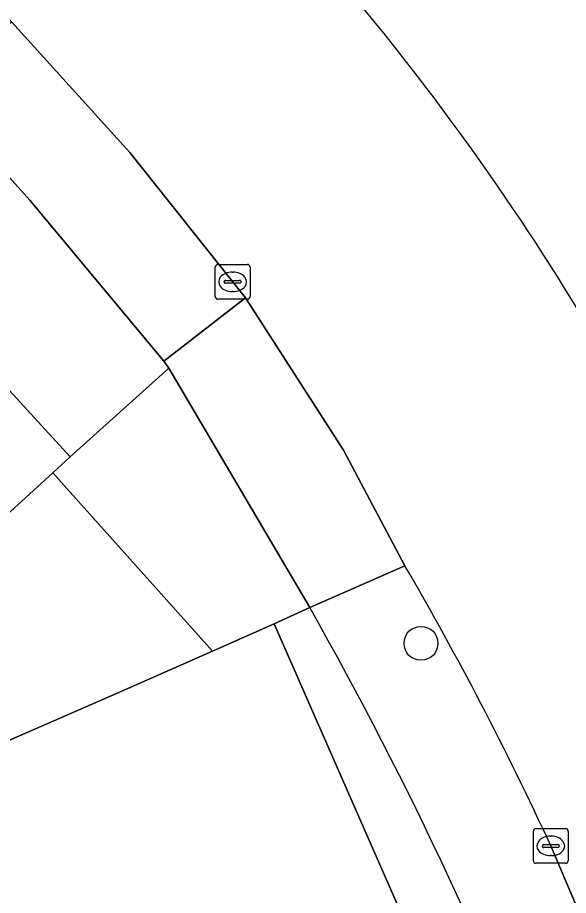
# Model space of a CAD drawing. Extents: x 158352 to 159489, y 383828 to 384603.
# Drawn here: x 159195.45 to 159211.31, y 384049.72 to 384074.97 of the extents above; entities that cross this region are included whole.
import ezdxf

# ---------------------------------------------------------------- set-up
doc = ezdxf.new("R2010")
doc.units = 0
for name, color, linetype in [('IMGEO_Boom', 7, 'Continuous'), ('IMGEO_Erf', 7, 'Continuous'), ('IMGEO_Kolk', 7, 'Continuous'), ('IMGEO_Pand', 7, 'Continuous'), ('IMGEO_Parkeervlak_open', 7, 'Continuous'), ('IMGEO_Rijbaan_lokaal_open', 7, 'Continuous'), ('IMGEO_Voetpad_open', 7, 'Continuous')]:
    doc.layers.add(name, color=color, linetype=linetype)

msp = doc.modelspace()

# ---------------------------------------------------------------- linework, layer by layer
at = {"layer": 'IMGEO_Boom'}
msp.add_circle((159207.062, 384056.969), 0.489, dxfattribs=at)
at = {"layer": 'IMGEO_Erf'}
for points in [[(159191.751, 384052.673), (159198.299, 384055.527), (159201.06, 384056.748), (159196.462, 384061.877), (159194.23, 384059.841), (159192.268, 384062.003), (159188.495, 384058.605), (159182.152, 384052.892), (159181.216, 384052.049), (159179.621, 384050.612), (159179.493, 384050.754), (159178.894, 384051.419), (159176.153, 384054.459), (159181.389, 384059.177), (159182.114, 384058.372), (159185.829, 384061.718), (159183.183, 384064.655), (159185.905, 384067.106), (159189.62, 384070.451), (159187.77, 384072.497), (159190.797, 384075.301), (159170.001, 384098.199), (159138.943, 384132.588)], [(159203.86, 384057.998), (159202.839, 384057.534), (159214.665, 384030.587), (159215.344, 384030.886)]]:
    msp.add_lwpolyline(points, dxfattribs=at)
msp.add_arc((159108.803, 384004.08), 109.284, 20.39976, 29.56265, dxfattribs=at)
at = {"layer": 'IMGEO_Kolk'}
for p, q in [((159201.14, 384066.944), (159201.14, 384067.796)), ((159201.215, 384067.87), (159202.067, 384067.87)), ((159202.141, 384067.796), (159202.141, 384066.944)), ((159201.628, 384067.65), (159201.653, 384067.65)), ((159201.399, 384067.364), (159201.399, 384067.376)), ((159201.837, 384067.327), (159201.439, 384067.327)), ((159201.442, 384067.413), (159201.84, 384067.413)), ((159201.883, 384067.376), (159201.883, 384067.364)), ((159201.651, 384067.09), (159201.626, 384067.09)), ((159202.067, 384066.87), (159201.215, 384066.87)), ((159210.298, 384050.714), (159210.298, 384051.566)), ((159210.373, 384051.64), (159211.225, 384051.64)), ((159211.299, 384051.566), (159211.299, 384050.714)), ((159210.786, 384051.42), (159210.811, 384051.42)), ((159210.557, 384051.134), (159210.557, 384051.146)), ((159210.995, 384051.097), (159210.597, 384051.097)), ((159210.6, 384051.183), (159210.998, 384051.183)), ((159211.041, 384051.146), (159211.041, 384051.134)), ((159210.809, 384050.86), (159210.784, 384050.86)), ((159211.225, 384050.64), (159210.373, 384050.64))]:
    msp.add_line(p, q, dxfattribs=at)
for points in [[(159201.14, 384066.944), (159201.14, 384067.796)], [(159201.215, 384067.87), (159202.067, 384067.87)], [(159202.141, 384067.796), (159202.141, 384066.944)], [(159202.067, 384066.87), (159201.215, 384066.87)], [(159210.298, 384050.714), (159210.298, 384051.566)], [(159210.373, 384051.64), (159211.225, 384051.64)], [(159211.299, 384051.566), (159211.299, 384050.714)], [(159211.225, 384050.64), (159210.373, 384050.64)]]:
    msp.add_lwpolyline(points, dxfattribs=at)
for centre, radius, start, end in [((159201.217, 384067.794), 0.0765, 91.552, 178.448), ((159201.217, 384067.794), 0.0765, 91.552, 178.448), ((159202.065, 384067.794), 0.0765, 1.552, 88.448), ((159202.065, 384067.794), 0.0765, 1.552, 88.448), ((159201.439, 384067.373), 0.0403, 85.8775, 175.7526), ((159201.436, 384067.363), 0.0366, 178.938, 274.7102), ((159201.84, 384067.37), 0.043, 264.8664, 352.4533), ((159201.844, 384067.375), 0.0386, 1.7309, 96.639), ((159201.217, 384066.946), 0.0765, 181.552, 268.448), ((159201.217, 384066.946), 0.0765, 181.552, 268.448), ((159202.065, 384066.946), 0.0765, 271.552, 358.448), ((159202.065, 384066.946), 0.0765, 271.552, 358.448), ((159210.375, 384051.564), 0.0765, 91.552, 178.448), ((159210.375, 384051.564), 0.0765, 91.552, 178.448), ((159211.223, 384051.564), 0.0765, 1.552, 88.448), ((159211.223, 384051.564), 0.0765, 1.552, 88.448), ((159210.597, 384051.143), 0.0403, 85.8775, 175.7526), ((159210.594, 384051.133), 0.0366, 178.938, 274.7102), ((159210.998, 384051.14), 0.043, 264.8664, 352.4533), ((159211.002, 384051.145), 0.0386, 1.7309, 96.639), ((159210.375, 384050.716), 0.0765, 181.552, 268.448), ((159210.375, 384050.716), 0.0765, 181.552, 268.448), ((159211.223, 384050.716), 0.0765, 271.552, 358.448), ((159211.223, 384050.716), 0.0765, 271.552, 358.448)]:
    msp.add_arc(centre, radius, start, end, dxfattribs=at)
for centre, major_axis, ratio, start_param, end_param in [((159201.627, 384067.37), (-0.387, 0.002), 0.722429, 4.712389, 7.853982), ((159201.652, 384067.37), (-0.39, 0.002), 0.717154, 1.570796, 4.712389), ((159210.785, 384051.14), (-0.387, 0.002), 0.722429, 4.712389, 7.853982), ((159210.81, 384051.14), (-0.39, 0.002), 0.717154, 1.570796, 4.712389)]:
    msp.add_ellipse(centre, major_axis=major_axis, ratio=ratio, start_param=start_param, end_param=end_param, dxfattribs=at)
at = {"layer": 'IMGEO_Pand'}
for points in [[(159195.007, 384064.47), (159192.268, 384062.003), (159194.23, 384059.841), (159196.462, 384061.877), (159196.96, 384062.331)], [(159176.703, 384011.583), (159172.356, 384009.08), (159177.583, 384000), (159178.382, 383998.612), (159180.797, 384000), (159210.155, 384016.874), (159209.212, 384018.512), (159210.366, 384021.972), (159210.617, 384022.725), (159211.3, 384022.498), (159212.208, 384025.221), (159211.522, 384025.45), (159211.772, 384026.201), (159212.987, 384029.849), (159214.665, 384030.587), (159202.839, 384057.534), (159201.06, 384056.748), (159198.299, 384055.527), (159191.751, 384052.673), (159200.516, 384032.566), (159199.089, 384031.944), (159196.913, 384024.885), (159197.634, 384023.633)]]:
    msp.add_lwpolyline(points, close=True, dxfattribs=at)
at = {"layer": 'IMGEO_Parkeervlak_open'}
msp.add_arc((159147.352, 384027.391), 75.231, 31.34305, 40.86418, dxfattribs=at)
at = {"layer": 'IMGEO_Rijbaan_lokaal_open'}
for points in [[(159166.789, 384106.226), (159174.378, 384097.817), (159192.982, 384077.364), (159194.947, 384075.215), (159195.288, 384074.838), (159198.682, 384071.088), (159202.007, 384066.91), (159204.827, 384062.531), (159206.598, 384059.203)], [(159210.8, 384051.142), (159212.824, 384046.378), (159214.812, 384047.789)]]:
    msp.add_lwpolyline(points, dxfattribs=at)
for centre, radius, start, end in [((159147.352, 384027.391), 75.231, 31.34305, 40.86418), ((159123.941, 384010.99), 95.69, 24.80937, 30.25447)]:
    msp.add_arc(centre, radius, start, end, dxfattribs=at)
at = {"layer": 'IMGEO_Voetpad_open'}
for points in [[(159202.007, 384066.91), (159198.682, 384071.088), (159195.288, 384074.838), (159192.656, 384073.208), (159195.802, 384069.72), (159199.657, 384065.087)], [(159199.657, 384065.087), (159195.802, 384069.72), (159192.656, 384073.208), (159189.62, 384070.451), (159195.007, 384064.47), (159196.96, 384062.331), (159199.802, 384064.89)], [(159204.827, 384062.531), (159202.007, 384066.91), (159199.657, 384065.087), (159199.802, 384064.89), (159203.86, 384057.998), (159206.598, 384059.203)], [(159199.802, 384064.89), (159196.96, 384062.331), (159196.462, 384061.877), (159201.06, 384056.748), (159202.839, 384057.534), (159203.86, 384057.998)]]:
    msp.add_lwpolyline(points, close=True, dxfattribs=at)
for points in [[(159206.598, 384059.203), (159203.86, 384057.998)], [(159214.786, 384041.405), (159212.824, 384046.378), (159210.8, 384051.142)]]:
    msp.add_lwpolyline(points, dxfattribs=at)
for centre, radius, start, end in [((159123.941, 384010.99), 95.69, 24.80937, 30.25447), ((159108.803, 384004.08), 109.284, 20.39976, 29.56265)]:
    msp.add_arc(centre, radius, start, end, dxfattribs=at)

doc.saveas('drawing.dxf')
